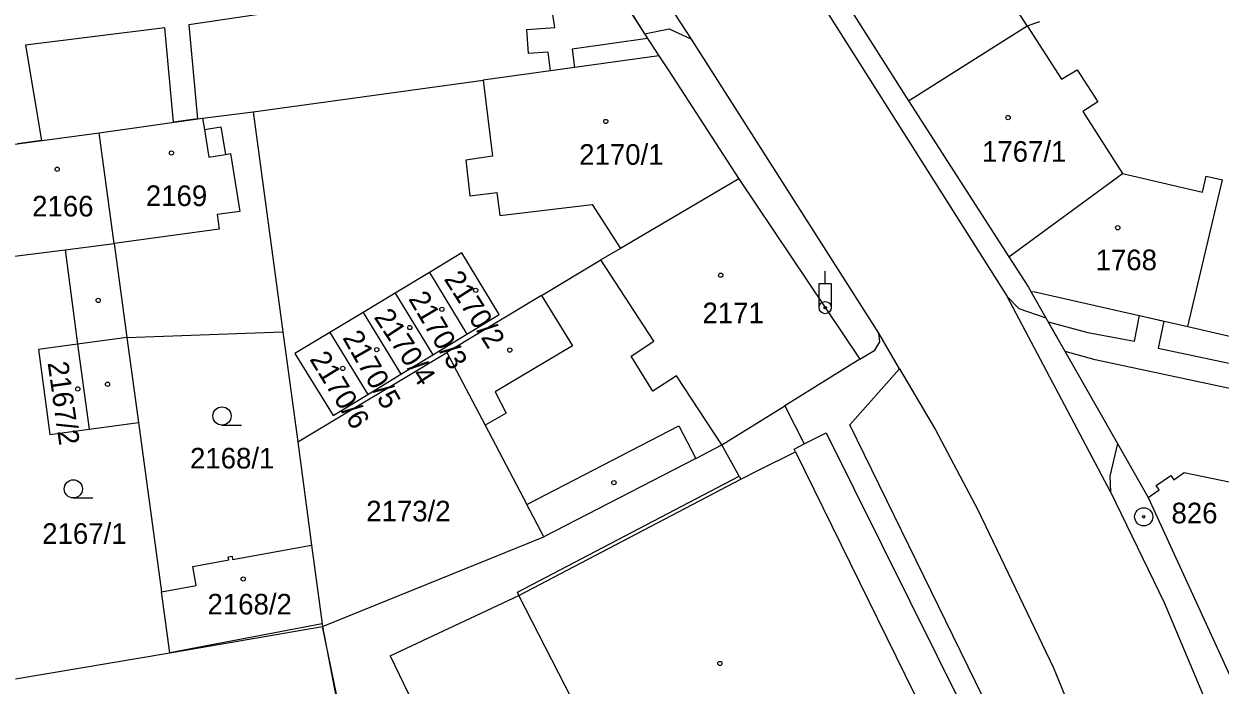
# Model space of a CAD drawing. Extents: x -755819 to -753140, y -1169796 to -1166000.
# Drawn here: x -754926.6 to -754828, y -1168034.5 to -1167980 of the extents above; entities that cross this region are included whole.
import ezdxf

# ---------------------------------------------------------------- set-up
doc = ezdxf.new("R2010")
doc.units = 0
for name, color, linetype in [('Vrstva 1', 7, 'Continuous'), ('Vrstva 17', 7, 'Continuous'), ('Vrstva 18', 7, 'Continuous'), ('Vrstva 19', 7, 'Continuous'), ('Vrstva 24', 7, 'Continuous'), ('Vrstva 25', 7, 'Continuous'), ('Vrstva 27', 7, 'Continuous'), ('Vrstva 4', 7, 'Continuous')]:
    doc.layers.add(name, color=color, linetype=linetype)

msp = doc.modelspace()

# ---------------------------------------------------------------- linework, layer by layer
at = {"layer": 'Vrstva 1'}
for p, q in [((-754871.57, -1167981.3), (-754879.14, -1167969.56)), ((-754862.75, -1167972.12), (-754853.7, -1167986.36)), ((-754880.51, -1167972.99), (-754875.44, -1167980.84)), ((-754864.18, -1167973.07), (-754845.56, -1168002.49)), ((-754853.7, -1167986.36), (-754843.91, -1167980.2)), ((-754843.91, -1167980.2), (-754842.87, -1167979.84)), ((-754875.44, -1167980.84), (-754874.26, -1167982.67)), ((-754856.13, -1168005.51), (-754871.57, -1167981.3)), ((-754874.26, -1167982.67), (-754888.74, -1167984.67)), ((-754874.26, -1167982.67), (-754873.45, -1167983.91)), ((-754873.45, -1167983.91), (-754867.69, -1167992.79)), ((-754907.69, -1167987.27), (-754888.74, -1167984.67)), ((-754853.7, -1167986.36), (-754845.42, -1167999.22)), ((-754911.88, -1167987.79), (-754907.69, -1167987.27)), ((-754907.69, -1167987.27), (-754905.25, -1168005.41)), ((-754920.4, -1167989), (-754911.88, -1167987.79)), ((-754930.74, -1167990.4), (-754920.4, -1167989)), ((-754919.15, -1167998.14), (-754920.4, -1167989)), ((-754845.42, -1167999.22), (-754836.05, -1167992.37)), ((-754836.05, -1167992.37), (-754829.48, -1167993.9)), ((-754867.69, -1167992.79), (-754877.43, -1167998.53)), ((-754867.69, -1167992.79), (-754857.71, -1168007.66)), ((-754830.67, -1168004.97), (-754827.81, -1167992.89)), ((-754829.48, -1167993.9), (-754829.17, -1167992.58)), ((-754829.17, -1167992.58), (-754827.81, -1167992.89)), ((-754919.15, -1167998.14), (-754918.1, -1168005.87)), ((-754928.03, -1167999.24), (-754923.2, -1167998.64)), ((-754923.2, -1167998.64), (-754922.17, -1168006.42)), ((-754890.49, -1167998.9), (-754893.17, -1168000.52)), ((-754887.43, -1168003.98), (-754890.49, -1167998.9)), ((-754877.43, -1167998.53), (-754879.05, -1167999.48)), ((-754845.42, -1167999.22), (-754843.8, -1168001.73)), ((-754883.94, -1168002.41), (-754879.05, -1167999.48)), ((-754893.17, -1168000.52), (-754895.99, -1168002.22)), ((-754893.17, -1168000.52), (-754890.1, -1168005.6)), ((-754895.99, -1168002.22), (-754898.63, -1168003.81)), ((-754895.99, -1168002.22), (-754892.89, -1168007.3)), ((-754843.8, -1168001.73), (-754843.62, -1168002.08)), ((-754843.62, -1168002.08), (-754843.29, -1168002.1)), ((-754843.62, -1168002.08), (-754842.37, -1168004.26)), ((-754843.29, -1168002.1), (-754830.67, -1168004.97)), ((-754883.94, -1168002.41), (-754891.74, -1168007.1)), ((-754837.05, -1168018.6), (-754845.56, -1168002.49)), ((-754898.63, -1168003.81), (-754901.38, -1168005.46)), ((-754898.63, -1168003.81), (-754895.52, -1168008.9)), ((-754890.1, -1168005.6), (-754887.43, -1168003.98)), ((-754842.37, -1168004.26), (-754836.47, -1168014.62)), ((-754830.67, -1168004.97), (-754815.85, -1168008.45)), ((-754918.1, -1168005.87), (-754905.25, -1168005.41)), ((-754918.1, -1168005.87), (-754917.14, -1168012.88)), ((-754905.25, -1168005.41), (-754904.03, -1168014.48)), ((-754901.38, -1168005.46), (-754904.26, -1168007.2)), ((-754901.38, -1168005.46), (-754898.26, -1168010.56)), ((-754892.89, -1168007.3), (-754890.1, -1168005.6)), ((-754854.43, -1168008.45), (-754856.13, -1168005.51)), ((-754922.17, -1168006.42), (-754925.38, -1168006.86)), ((-754925.38, -1168006.86), (-754924.46, -1168013.88)), ((-754922.17, -1168006.42), (-754921.22, -1168013.44)), ((-754904.03, -1168014.48), (-754891.74, -1168007.1)), ((-754891.74, -1168007.1), (-754888.58, -1168013.11)), ((-754904.26, -1168007.2), (-754901.11, -1168012.3)), ((-754895.52, -1168008.9), (-754892.89, -1168007.3)), ((-754857.71, -1168007.66), (-754863.88, -1168011.51)), ((-754898.26, -1168010.56), (-754895.52, -1168008.9)), ((-754854.43, -1168008.45), (-754851.47, -1168013.49)), ((-754901.11, -1168012.3), (-754898.26, -1168010.56)), ((-754869.07, -1168014.73), (-754863.88, -1168011.51)), ((-754863.88, -1168011.51), (-754862.3, -1168014.65)), ((-754921.22, -1168013.44), (-754917.14, -1168012.88)), ((-754917.14, -1168012.88), (-754915.24, -1168026.83)), ((-754924.46, -1168013.88), (-754921.22, -1168013.44)), ((-754888.58, -1168013.11), (-754885.16, -1168019.63)), ((-754862.3, -1168014.65), (-754860.48, -1168013.74)), ((-754860.48, -1168013.74), (-754848.84, -1168037.13)), ((-754851.47, -1168013.49), (-754847.99, -1168020.08)), ((-754904.03, -1168014.48), (-754902.88, -1168022.98)), ((-754871.23, -1168015.85), (-754869.07, -1168014.73)), ((-754867.64, -1168017.29), (-754869.07, -1168014.73)), ((-754836.47, -1168014.62), (-754833.95, -1168019.05)), ((-754871.23, -1168015.85), (-754883.76, -1168022.29)), ((-754831.84, -1168017.6), (-754830.98, -1168017.01)), ((-754830.98, -1168017.01), (-754821.16, -1168019.03)), ((-754885.92, -1168026.87), (-754867.64, -1168017.29)), ((-754833.29, -1168018.07), (-754832.09, -1168017.24)), ((-754832.09, -1168017.24), (-754831.84, -1168017.6)), ((-754837.05, -1168018.6), (-754832.63, -1168027.72)), ((-754833.95, -1168019.05), (-754833.04, -1168018.43)), ((-754833.04, -1168018.43), (-754833.29, -1168018.07)), ((-754883.76, -1168022.29), (-754885.16, -1168019.63)), ((-754833.95, -1168019.05), (-754824.19, -1168040.28)), ((-754847.99, -1168020.08), (-754841.74, -1168033.11)), ((-754901.98, -1168029.7), (-754883.76, -1168022.29)), ((-754909.75, -1168023.94), (-754909.44, -1168023.89)), ((-754909.71, -1168024.21), (-754909.75, -1168023.94)), ((-754909.44, -1168023.89), (-754909.39, -1168024.16)), ((-754909.39, -1168024.16), (-754902.88, -1168022.98)), ((-754902.88, -1168022.98), (-754902.01, -1168029.48)), ((-754912.68, -1168024.75), (-754909.71, -1168024.21)), ((-754912.4, -1168026.31), (-754912.68, -1168024.75)), ((-754915.24, -1168026.83), (-754912.4, -1168026.31)), ((-754914.56, -1168031.86), (-754915.24, -1168026.83)), ((-754885.8, -1168027.14), (-754885.92, -1168026.87)), ((-754880.53, -1168037.42), (-754885.8, -1168027.14)), ((-754832.63, -1168027.72), (-754824.43, -1168047.17)), ((-754914.56, -1168031.86), (-754901.98, -1168029.7)), ((-754902.01, -1168029.48), (-754901.98, -1168029.7)), ((-754901.98, -1168029.7), (-754898.56, -1168047.67)), ((-754927.28, -1168034), (-754914.56, -1168031.86)), ((-754841.74, -1168033.11), (-754838.23, -1168041.72))]:
    msp.add_line(p, q, dxfattribs=at)
at = {"layer": 'Vrstva 24'}
for radius in [0.75, 0.1]:
    msp.add_circle((-754834.31, -1168020.65), radius, dxfattribs=at)
at = {"layer": 'Vrstva 25'}
for p, q in [((-754910.27, -1168013.09), (-754908.67, -1168013.09)), ((-754922.52, -1168019.1), (-754920.92, -1168019.1))]:
    msp.add_line(p, q, dxfattribs=at)
for points in [[(-754860.56, -1168001.41), (-754860.56, -1168000.41)], [(-754861.06, -1168003.41), (-754861.06, -1168001.41), (-754860.06, -1168001.41), (-754860.06, -1168003.41)]]:
    msp.add_lwpolyline(points, dxfattribs=at)
for centre, radius in [((-754878.64, -1167988.07), 0.175), ((-754845.49, -1167987.75), 0.175), ((-754914.43, -1167990.67), 0.175), ((-754923.85, -1167992.01), 0.175), ((-754836.45, -1167996.83), 0.175), ((-754869.17, -1168000.74), 0.175), ((-754889.36, -1168001.99), 0.175), ((-754920.47, -1168002.82), 0.175), ((-754860.56, -1168003.41), 0.5), ((-754892.15, -1168003.55), 0.175), ((-754860.56, -1168003.41), 0.1), ((-754894.79, -1168005.05), 0.175), ((-754897.51, -1168006.88), 0.175), ((-754886.55, -1168006.91), 0.175), ((-754900.32, -1168008.42), 0.175), ((-754922.15, -1168010.11), 0.175), ((-754919.7, -1168009.73), 0.175), ((-754910.27, -1168012.34), 0.75), ((-754922.52, -1168018.35), 0.75), ((-754877.97, -1168017.84), 0.175), ((-754908.52, -1168025.78), 0.175), ((-754869.24, -1168032.74), 0.175)]:
    msp.add_circle(centre, radius, dxfattribs=at)
at = {"layer": 'Vrstva 27'}
for p, q in [((-754888.57, -1167976.47), (-754912.99, -1167980.1)), ((-754882.83, -1167980.32), (-754883.54, -1167975.71)), ((-754876.39, -1167979.36), (-754875.44, -1167980.84)), ((-754914.99, -1167980.34), (-754926.46, -1167981.78)), ((-754914.27, -1167988.13), (-754914.99, -1167980.34)), ((-754912.99, -1167980.1), (-754912.28, -1167987.85)), ((-754885.14, -1167980.48), (-754882.83, -1167980.32)), ((-754885, -1167982.48), (-754885.14, -1167980.48)), ((-754875.19, -1167981.23), (-754881.4, -1167982.1)), ((-754875.44, -1167980.84), (-754875.19, -1167981.23)), ((-754926.46, -1167981.78), (-754925.13, -1167989.64)), ((-754883.39, -1167982.37), (-754885, -1167982.48)), ((-754883.19, -1167983.9), (-754883.39, -1167982.37)), ((-754881.4, -1167982.1), (-754881.21, -1167983.63)), ((-754881.21, -1167983.63), (-754883.19, -1167983.9)), ((-754912.28, -1167987.85), (-754914.27, -1167988.13)), ((-754925.13, -1167989.64), (-754927.12, -1167989.91)), ((-754835.06, -1168006.18), (-754834.67, -1168004.06)), ((-754834.67, -1168004.06), (-754832.66, -1168004.52)), ((-754842.19, -1168004.57), (-754838.91, -1168005.47)), ((-754840.79, -1168007.03), (-754842.19, -1168004.57)), ((-754832.66, -1168004.52), (-754833.13, -1168006.76)), ((-754838.91, -1168005.47), (-754835.06, -1168006.18)), ((-754838.3, -1168007.72), (-754840.79, -1168007.03)), ((-754833.13, -1168006.76), (-754825.98, -1168008.26)), ((-754826.73, -1168010.19), (-754838.3, -1168007.72))]:
    msp.add_line(p, q, dxfattribs=at)
at = {"layer": 'Vrstva 4'}
for p, q in [((-754843.91, -1167980.2), (-754847.33, -1167974.9)), ((-754875.44, -1167980.84), (-754873.43, -1167980.43)), ((-754873.43, -1167980.43), (-754871.57, -1167981.3)), ((-754843.91, -1167980.2), (-754841.08, -1167984.58)), ((-754841.08, -1167984.58), (-754839.8, -1167983.81)), ((-754839.8, -1167983.81), (-754838.08, -1167986.44)), ((-754888.74, -1167984.67), (-754887.98, -1167990.94)), ((-754838.08, -1167986.44), (-754839.34, -1167987.25)), ((-754839.34, -1167987.25), (-754836.05, -1167992.37)), ((-754911.88, -1167987.79), (-754911.72, -1167988.74)), ((-754911.72, -1167988.74), (-754910.37, -1167988.51)), ((-754911.72, -1167988.74), (-754911.34, -1167991.01)), ((-754910.37, -1167988.51), (-754909.99, -1167990.79)), ((-754911.34, -1167991.01), (-754909.99, -1167990.79)), ((-754909.99, -1167990.79), (-754909.58, -1167990.72)), ((-754909.58, -1167990.72), (-754908.79, -1167995.48)), ((-754887.98, -1167990.94), (-754890.17, -1167991.27)), ((-754890.17, -1167991.27), (-754889.84, -1167994.2)), ((-754889.84, -1167994.2), (-754887.61, -1167993.92)), ((-754887.61, -1167993.92), (-754887.38, -1167995.83)), ((-754887.38, -1167995.83), (-754879.77, -1167994.91)), ((-754879.77, -1167994.91), (-754877.43, -1167998.53)), ((-754908.79, -1167995.48), (-754910.66, -1167995.74)), ((-754910.66, -1167995.74), (-754910.49, -1167996.95)), ((-754910.49, -1167996.95), (-754919.15, -1167998.14)), ((-754923.2, -1167998.64), (-754919.15, -1167998.14)), ((-754874.68, -1168006.17), (-754879.05, -1167999.48)), ((-754883.94, -1168002.41), (-754881.39, -1168006.56)), ((-754845.56, -1168002.49), (-754844.59, -1168003.49)), ((-754844.59, -1168003.49), (-754842.37, -1168004.26)), ((-754918.1, -1168005.87), (-754922.17, -1168006.42)), ((-754876.55, -1168007.41), (-754874.68, -1168006.17)), ((-754856.07, -1168006.24), (-754856.13, -1168005.51)), ((-754881.39, -1168006.56), (-754887.77, -1168010.35)), ((-754857.71, -1168007.66), (-754856.47, -1168006.93)), ((-754856.47, -1168006.93), (-754856.07, -1168006.24)), ((-754874.76, -1168010.3), (-754876.55, -1168007.41)), ((-754872.81, -1168009.02), (-754874.76, -1168010.3)), ((-754869.07, -1168014.73), (-754872.81, -1168009.02)), ((-754858.54, -1168013.07), (-754854.43, -1168008.45)), ((-754887.77, -1168010.35), (-754886.84, -1168012.12)), ((-754886.84, -1168012.12), (-754888.58, -1168013.11)), ((-754845.07, -1168040.59), (-754858.54, -1168013.07)), ((-754885.16, -1168019.63), (-754872.62, -1168013.16)), ((-754872.62, -1168013.16), (-754871.23, -1168015.85)), ((-754863.13, -1168015.07), (-754862.3, -1168014.65)), ((-754863.01, -1168015.29), (-754863.13, -1168015.07)), ((-754836.47, -1168014.62), (-754837.11, -1168017.31)), ((-754866.07, -1168016.81), (-754863.01, -1168015.29)), ((-754863.01, -1168015.29), (-754851.02, -1168039.72)), ((-754867.5, -1168017.56), (-754866.07, -1168016.81)), ((-754885.8, -1168027.14), (-754867.5, -1168017.56)), ((-754867.64, -1168017.29), (-754867.5, -1168017.56)), ((-754837.11, -1168017.31), (-754837.05, -1168018.6)), ((-754896.42, -1168032.11), (-754885.8, -1168027.14)), ((-754902.01, -1168029.48), (-754914.56, -1168031.86)), ((-754898.51, -1168046.54), (-754901.98, -1168029.7)), ((-754896.42, -1168032.11), (-754892.49, -1168040.17))]:
    msp.add_line(p, q, dxfattribs=at)

# ---------------------------------------------------------------- texts
at = {"layer": 'Vrstva 17'}
msp.add_text('826', height=1.7, dxfattribs=at).set_placement((-754832.023, -1168021.19))
at = {"layer": 'Vrstva 18'}
for s, p in [('2168/1', (-754912.903, -1168016.67)), ('2173/2', (-754898.383, -1168021.03)), ('2167/1', (-754925.083, -1168022.88))]:
    msp.add_text(s, height=1.7, dxfattribs=at).set_placement(p)
at = {"layer": 'Vrstva 19'}
for s, p in [('2170/1', (-754880.833, -1167991.64)), ('1767/1', (-754847.637, -1167991.39)), ('2169', (-754916.543, -1167995.04)), ('2166', (-754925.913, -1167995.9)), ('1768', (-754838.277, -1168000.33)), ('2171', (-754870.673, -1168004.7)), ('2168/2', (-754911.463, -1168028.7))]:
    msp.add_text(s, height=1.7, dxfattribs=at).set_placement(p)
for s, rotation, p in [('2170/2', 302.40713, (-754892.02, -1168001.051)), ('2170/3', 300.57366, (-754894.945, -1168002.684)), ('2170/4', 303.32386, (-754897.798, -1168004.19)), ('2170/5', 299.71422, (-754900.377, -1168005.886)), ('2170/6', 301.49039, (-754903.092, -1168007.653)), ('2167/2', 278.11371, (-754924.642, -1168007.954))]:
    msp.add_text(s, height=1.7, rotation=rotation, dxfattribs=at).set_placement(p)

doc.saveas('drawing.dxf')
